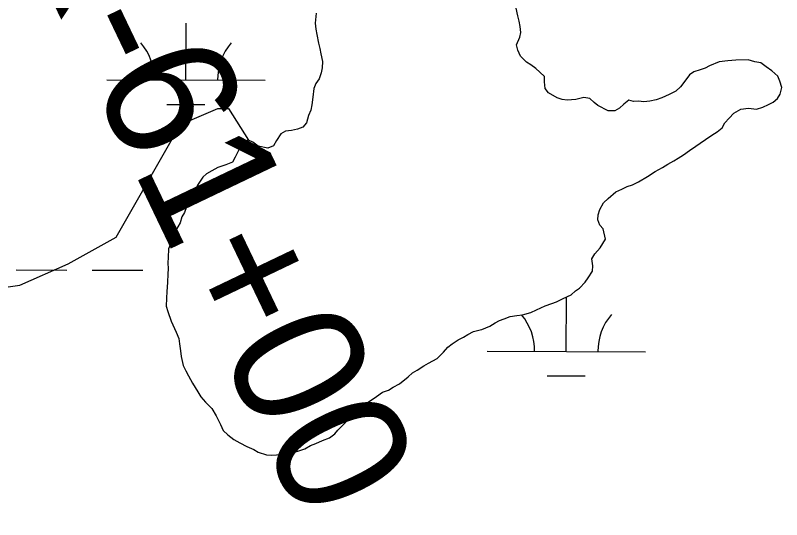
# Model space of a CAD drawing. Extents: x 3180038 to 3217926, y 922069 to 947485.
# Drawn here: x 3192531 to 3193014.8, y 935828.4 to 936146.8 of the extents above; entities that cross this region are included whole.
import ezdxf

# ---------------------------------------------------------------- set-up
doc = ezdxf.new("R2010")
doc.units = 0
for name, color, linetype in [('V-RIVR-RANG-IDEN', 7, 'Continuous'), ('V-SITE-VEGE', 7, 'Continuous'), ('V-TOPO-SHOR', 7, 'Continuous'), ('V-WETL-SWMP', 7, 'Continuous')]:
    doc.layers.add(name, color=color, linetype=linetype)

msp = doc.modelspace()

# ---------------------------------------------------------------- linework, layer by layer
at = {"layer": 'V-SITE-VEGE'}
for points in [[(3192997.86, 936117.39), (3192993.74, 936118.7), (3192985.89, 936118.6), (3192980.77, 936118.2), (3192975.32, 936117.45), (3192969.2, 936114.98), (3192966.48, 936113.58), (3192963.42, 936112.52), (3192959.34, 936111.11), (3192956.63, 936109.36), (3192952.93, 936104.53), (3192950.92, 936101.78), (3192947.88, 936099.01), (3192943.81, 936096.91), (3192939.05, 936094.8), (3192935.65, 936093.39), (3192931.56, 936092.66), (3192927.81, 936092.27), (3192924.39, 936092.57), (3192921.32, 936092.53), (3192918.24, 936093.18), (3192915.19, 936090.75), (3192912.49, 936088.32), (3192909.44, 936086.58), (3192905.34, 936086.53), (3192898.81, 936089.86), (3192896.4, 936091.88), (3192893.64, 936094.24), (3192889.87, 936094.87), (3192884.76, 936093.79), (3192879.3, 936093.38), (3192876.22, 936093.68), (3192873.14, 936094.67), (3192867.63, 936098.01), (3192865.55, 936100.72), (3192865.16, 936104.82), (3192865.12, 936108.23), (3192862.01, 936110.92), (3192859.59, 936113.28), (3192856.49, 936115.64), (3192853.73, 936117.31), (3192849.93, 936121.02), (3192848.18, 936124.75), (3192847.45, 936128.16), (3192849.44, 936132.97), (3192850.09, 936136.05), (3192849.7, 936139.8), (3192848.97, 936143.21), (3192848.25, 936146.61), (3192847.16, 936151.38)], [(3192720.84, 936148.11), (3192720.23, 936141.95), (3192720.62, 936138.2), (3192721.34, 936134.8), (3192722.43, 936129.34), (3192723.16, 936125.94), (3192723.89, 936122.53), (3192724.97, 936117.76), (3192724.68, 936113.66), (3192724.04, 936110.58), (3192722.72, 936106.81), (3192720.71, 936103.71), (3192719.38, 936100.62), (3192718.76, 936095.14), (3192718.14, 936090.36), (3192717.5, 936086.93), (3192716.17, 936083.5), (3192714.86, 936079.05), (3192712.51, 936076.28), (3192709.11, 936074.88), (3192705.36, 936074.15), (3192701.61, 936073.76), (3192698.56, 936072.01), (3192695.88, 936067.88), (3192693.87, 936064.44), (3192690.47, 936063.04), (3192684.31, 936064.32), (3192680.86, 936066.67), (3192678.11, 936068), (3192675.05, 936067.28), (3192673.38, 936064.53), (3192671.71, 936061.09), (3192669.71, 936057.31), (3192668.04, 936054.22), (3192663.96, 936052.46), (3192658.86, 936050.69), (3192655.13, 936048.59), (3192651.74, 936046.84), (3192649.37, 936044.76), (3192646.02, 936039.6), (3192644.36, 936036.16), (3192641, 936031.34), (3192639.02, 936025.85), (3192637.7, 936022.42), (3192636.02, 936019.67), (3192635.05, 936015.9), (3192632.03, 936010.74), (3192630.71, 936007.65), (3192629.72, 936004.56), (3192627.74, 935999.42), (3192627.46, 935993.95), (3192627.16, 935990.53), (3192627.55, 935986.78), (3192627.25, 935983.7), (3192626.97, 935978.23), (3192626.7, 935972.42), (3192626.41, 935968.32), (3192626.14, 935963.2), (3192627.2, 935959.79), (3192629.33, 935953.67), (3192632.49, 935946.88), (3192634.24, 935942.8), (3192634.63, 935939.39), (3192635.36, 935934.96), (3192635.75, 935931.55), (3192636.85, 935925.76), (3192638.59, 935922.37), (3192640.34, 935919.31), (3192642.79, 935914.56), (3192646.27, 935909.14), (3192648.02, 935906.09), (3192651.13, 935902.71), (3192654.94, 935898.66), (3192657.73, 935893.91), (3192660.53, 935888.48), (3192662.28, 935884.75), (3192665.05, 935882.05), (3192668.85, 935879.02), (3192672.63, 935877.02), (3192677.09, 935874.69), (3192681.56, 935872.69), (3192684.31, 935871.02), (3192689.45, 935869.38), (3192692.87, 935869.08), (3192695.94, 935869.46), (3192699.01, 935869.83), (3192702.76, 935870.22), (3192705.83, 935870.94), (3192709.24, 935871.67), (3192713.66, 935873.09), (3192717.39, 935875.19)], [(3192717.39, 935875.19), (3192720.79, 935876.59), (3192724.86, 935878.35), (3192729.28, 935880.11), (3192732.67, 935882.55), (3192734.68, 935884.96), (3192737.72, 935888.07), (3192741.77, 935892.22), (3192744.47, 935894.99), (3192747.51, 935897.76), (3192749.87, 935899.84), (3192752.58, 935901.92), (3192756.3, 935904.36), (3192759.01, 935906.1), (3192762.74, 935908.88), (3192766.48, 935910.29), (3192769.53, 935912.03), (3192773.6, 935914.13), (3192779.01, 935918.64), (3192781.71, 935921.06), (3192784.76, 935922.81), (3192788.83, 935925.59), (3192791.88, 935927.34), (3192797.31, 935930.14), (3192801.36, 935934.28), (3192804.05, 935937.39), (3192806.76, 935939.47), (3192810.48, 935941.91), (3192813.87, 935943.66), (3192816.59, 935945.4), (3192820.32, 935947.16), (3192824.41, 935948.23), (3192825.43, 935948.59), (3192830.52, 935950.7), (3192833.91, 935952.79), (3192836.63, 935954.19), (3192839.69, 935955.25), (3192843.43, 935956.66), (3192847.52, 935957.4), (3192851.27, 935957.79), (3192856.37, 935959.21), (3192860.11, 935960.97), (3192865.54, 935963.43), (3192869.63, 935964.84), (3192872.68, 935965.91), (3192876.75, 935968), (3192881.85, 935970.46), (3192884.55, 935972.88), (3192887.26, 935974.62), (3192890.63, 935978.42), (3192892.64, 935981.18), (3192895.33, 935985.31), (3192895.62, 935988.73), (3192894.89, 935993.16), (3192896.9, 935996.26), (3192900.27, 936000.06), (3192903.61, 936005.57), (3192902.17, 936012.03), (3192900.09, 936014.4), (3192898.68, 936017.8), (3192898.99, 936020.88), (3192899.97, 936024.3), (3192902.31, 936028.43), (3192905.35, 936031.2), (3192910.08, 936035.36), (3192913.81, 936037.11), (3192917.2, 936038.86), (3192920.61, 936039.93), (3192924.34, 936041.68), (3192930.11, 936045.17), (3192934.85, 936048.3), (3192939.6, 936050.75), (3192942.99, 936052.84), (3192946.72, 936054.94), (3192949.43, 936056.68), (3192952.82, 936058.77), (3192956.54, 936061.55), (3192960.6, 936064.33), (3192963.32, 936066.07), (3192966.7, 936068.5), (3192970.76, 936071.29), (3192974.15, 936073.38), (3192977.2, 936075.81), (3192978.87, 936078.9), (3192981.56, 936082.01), (3192984.6, 936085.12), (3192989.01, 936087.57), (3192993.78, 936088.31), (3192998.91, 936087.69), (3193002.99, 936088.76), (3193006.38, 936090.51), (3193009.44, 936091.92), (3193012.14, 936094.34), (3193013.82, 936097.09), (3193014.79, 936101.2), (3193013.72, 936105.29), (3193012.31, 936108.35), (3193008.51, 936111.71), (3193005.07, 936114.4), (3193001.62, 936116.75), (3192997.86, 936117.39)]]:
    msp.add_lwpolyline(points, dxfattribs=at)
at = {"layer": 'V-TOPO-SHOR'}
for points in [[(3192997.86, 936117.39), (3192993.74, 936118.7), (3192985.89, 936118.6), (3192980.77, 936118.2), (3192975.32, 936117.45), (3192969.2, 936114.98), (3192966.48, 936113.58), (3192963.42, 936112.52), (3192959.34, 936111.1), (3192956.63, 936109.36), (3192952.93, 936104.53), (3192950.92, 936101.78), (3192947.88, 936099.01), (3192943.81, 936096.91), (3192939.05, 936094.8), (3192935.65, 936093.39), (3192931.56, 936092.66), (3192927.81, 936092.27), (3192924.39, 936092.57), (3192921.32, 936092.53), (3192918.24, 936093.18), (3192915.2, 936090.75), (3192912.49, 936088.32), (3192909.44, 936086.58), (3192905.34, 936086.53), (3192898.81, 936089.86), (3192896.4, 936091.88), (3192893.64, 936094.24), (3192889.87, 936094.87), (3192884.76, 936093.79), (3192879.3, 936093.38), (3192876.22, 936093.68), (3192873.14, 936094.67), (3192867.63, 936098.01), (3192865.55, 936100.72), (3192865.16, 936104.82), (3192865.12, 936108.23), (3192862.01, 936110.92), (3192859.59, 936113.28), (3192856.49, 936115.64), (3192853.73, 936117.31), (3192849.93, 936121.02), (3192848.18, 936124.75), (3192847.45, 936128.16), (3192849.44, 936132.97), (3192850.09, 936136.05), (3192849.7, 936139.8), (3192848.97, 936143.21), (3192848.25, 936146.61), (3192847.16, 936151.38)], [(3192720.84, 936148.11), (3192720.23, 936141.95), (3192720.62, 936138.2), (3192721.34, 936134.8), (3192722.44, 936129.34), (3192723.16, 936125.94), (3192723.89, 936122.53), (3192724.97, 936117.76), (3192724.68, 936113.66), (3192724.04, 936110.58), (3192722.72, 936106.81), (3192720.7, 936103.71), (3192719.38, 936100.62), (3192718.76, 936095.14), (3192718.14, 936090.36), (3192717.5, 936086.93), (3192716.17, 936083.5), (3192714.86, 936079.05), (3192712.51, 936076.28), (3192709.11, 936074.88), (3192705.36, 936074.15), (3192701.61, 936073.76), (3192698.56, 936072.01), (3192695.88, 936067.88), (3192693.87, 936064.44), (3192690.47, 936063.03), (3192684.31, 936064.32), (3192680.86, 936066.67), (3192678.11, 936068), (3192675.05, 936067.28), (3192673.38, 936064.53), (3192671.71, 936061.09), (3192669.71, 936057.31), (3192668.04, 936054.22), (3192663.96, 936052.46), (3192658.86, 936050.69), (3192655.13, 936048.59), (3192651.74, 936046.84), (3192649.37, 936044.76), (3192646.02, 936039.6), (3192644.36, 936036.16), (3192641, 936031.34), (3192639.02, 936025.85), (3192637.7, 936022.42), (3192636.02, 936019.67), (3192635.05, 936015.9), (3192632.03, 936010.74), (3192630.71, 936007.65), (3192629.72, 936004.56), (3192627.74, 935999.42), (3192627.46, 935993.95), (3192627.16, 935990.53), (3192627.55, 935986.78), (3192627.25, 935983.7), (3192626.97, 935978.23), (3192626.7, 935972.42), (3192626.41, 935968.32), (3192626.14, 935963.19), (3192627.2, 935959.79), (3192629.33, 935953.67), (3192632.49, 935946.88), (3192634.24, 935942.8), (3192634.63, 935939.39), (3192635.36, 935934.96), (3192635.75, 935931.55), (3192636.85, 935925.76), (3192638.59, 935922.37), (3192640.34, 935919.31), (3192642.79, 935914.56), (3192646.27, 935909.14), (3192648.02, 935906.09), (3192651.13, 935902.71), (3192654.94, 935898.66), (3192657.73, 935893.91), (3192660.53, 935888.48), (3192662.28, 935884.75), (3192665.05, 935882.05), (3192668.85, 935879.02), (3192672.63, 935877.02), (3192677.09, 935874.69), (3192681.56, 935872.69), (3192684.31, 935871.02), (3192689.45, 935869.38), (3192692.87, 935869.08), (3192695.94, 935869.46), (3192699.01, 935869.83), (3192702.76, 935870.22), (3192705.83, 935870.94), (3192709.24, 935871.67), (3192713.66, 935873.09), (3192717.39, 935875.19)], [(3192717.39, 935875.19), (3192720.79, 935876.59), (3192724.86, 935878.35), (3192729.28, 935880.11), (3192732.67, 935882.55), (3192734.68, 935884.96), (3192737.72, 935888.07), (3192741.77, 935892.22), (3192744.47, 935894.99), (3192747.51, 935897.76), (3192749.87, 935899.84), (3192752.58, 935901.92), (3192756.3, 935904.36), (3192759.01, 935906.1), (3192762.74, 935908.88), (3192766.48, 935910.29), (3192769.53, 935912.03), (3192773.6, 935914.13), (3192779.01, 935918.64), (3192781.71, 935921.06), (3192784.76, 935922.81), (3192788.83, 935925.59), (3192791.88, 935927.34), (3192797.31, 935930.14), (3192801.36, 935934.28), (3192804.05, 935937.39), (3192806.76, 935939.47), (3192810.48, 935941.91), (3192813.87, 935943.66), (3192816.59, 935945.4), (3192820.32, 935947.16), (3192824.41, 935948.23), (3192825.43, 935948.59), (3192830.52, 935950.7), (3192833.91, 935952.79), (3192836.63, 935954.19), (3192839.69, 935955.25), (3192843.43, 935956.66), (3192847.52, 935957.4), (3192851.27, 935957.79), (3192856.37, 935959.21), (3192860.11, 935960.97), (3192865.54, 935963.43), (3192869.63, 935964.84), (3192872.68, 935965.91), (3192876.76, 935968), (3192881.85, 935970.46), (3192884.55, 935972.88), (3192887.26, 935974.62), (3192890.63, 935978.42), (3192892.64, 935981.18), (3192895.33, 935985.31), (3192895.62, 935988.73), (3192894.89, 935993.16), (3192896.9, 935996.26), (3192900.27, 936000.06), (3192903.61, 936005.57), (3192902.17, 936012.03), (3192900.09, 936014.4), (3192898.68, 936017.8), (3192898.99, 936020.88), (3192899.97, 936024.3), (3192902.31, 936028.43), (3192905.35, 936031.2), (3192910.08, 936035.36), (3192913.81, 936037.11), (3192917.2, 936038.86), (3192920.61, 936039.93), (3192924.34, 936041.68), (3192930.1, 936045.17), (3192934.85, 936048.3), (3192939.6, 936050.75), (3192942.99, 936052.84), (3192946.72, 936054.94), (3192949.43, 936056.68), (3192952.82, 936058.77), (3192956.54, 936061.55), (3192960.6, 936064.33), (3192963.32, 936066.07), (3192966.7, 936068.5), (3192970.76, 936071.29), (3192974.15, 936073.38), (3192977.2, 936075.81), (3192978.87, 936078.9), (3192981.56, 936082.01), (3192984.6, 936085.12), (3192989.01, 936087.57), (3192993.78, 936088.31), (3192998.91, 936087.69), (3193002.99, 936088.76), (3193006.39, 936090.51), (3193009.44, 936091.92), (3193012.14, 936094.34), (3193013.82, 936097.09), (3193014.79, 936101.2), (3193013.72, 936105.29), (3193012.31, 936108.35), (3193008.51, 936111.71), (3193005.07, 936114.4), (3193001.62, 936116.75), (3192997.86, 936117.39)], [(3191804.23, 935067.83), (3191831.25, 935165.79), (3191858.28, 935253.61), (3191868.41, 935348.19), (3191868.41, 935439.4), (3191895.43, 935527.23), (3191939.35, 935615.05), (3191993.39, 935699.5), (3192067.71, 935790.71), (3192135.27, 935854.89), (3192212.96, 935905.56), (3192273.76, 935935.96), (3192358.21, 935973.12), (3192419.02, 935976.49), (3192486.58, 935969.74), (3192533.87, 935976.49), (3192564.27, 935990.01), (3192594.67, 936006.89), (3192635.21, 936077.83), (3192658.85, 936087.97), (3192665.61, 936087.97), (3192678.11, 936068)]]:
    msp.add_lwpolyline(points, dxfattribs=at)
at = {"layer": 'V-WETL-SWMP'}
for p, q in [((3192638.68, 936105.96), (3192638.77, 936141.96)), ((3192588.68, 936106.08), (3192688.68, 936105.85)), ((3192626.65, 936090.56), (3192650.65, 936090.51)), ((3192531.57, 935986.14), (3192563.57, 935986.06)), ((3192579.57, 935986.03), (3192611.57, 935985.96)), ((3192878.77, 935934.61), (3192878.85, 935969.03)), ((3192828.77, 935934.73), (3192928.77, 935934.5)), ((3192866.73, 935919.21), (3192890.73, 935919.16))]:
    msp.add_line(p, q, dxfattribs=at)
for points in [[(3192997.86, 936117.39), (3192993.74, 936118.7), (3192985.89, 936118.61), (3192980.77, 936118.2), (3192975.32, 936117.45), (3192969.2, 936114.98), (3192966.48, 936113.58), (3192963.42, 936112.52), (3192959.34, 936111.1), (3192956.63, 936109.36), (3192952.93, 936104.54), (3192950.92, 936101.78), (3192947.88, 936099.01), (3192943.81, 936096.91), (3192939.05, 936094.8), (3192935.65, 936093.39), (3192931.56, 936092.66), (3192927.81, 936092.27), (3192924.39, 936092.57), (3192921.32, 936092.53), (3192918.24, 936093.18), (3192915.2, 936090.75), (3192912.49, 936088.32), (3192909.44, 936086.58), (3192905.34, 936086.53), (3192898.81, 936089.86), (3192896.4, 936091.88), (3192893.64, 936094.24), (3192889.87, 936094.87), (3192884.76, 936093.79), (3192879.3, 936093.38), (3192876.22, 936093.68), (3192873.14, 936094.67), (3192867.63, 936098.01), (3192865.55, 936100.72), (3192865.16, 936104.81), (3192865.12, 936108.23), (3192862.01, 936110.92), (3192859.59, 936113.28), (3192856.49, 936115.64), (3192853.73, 936117.31), (3192849.93, 936121.02), (3192848.18, 936124.75), (3192847.45, 936128.16), (3192849.44, 936132.97), (3192850.09, 936136.05), (3192849.7, 936139.8), (3192848.97, 936143.21), (3192848.25, 936146.61), (3192847.16, 936151.38)], [(3192720.84, 936148.11), (3192720.23, 936141.95), (3192720.62, 936138.2), (3192721.34, 936134.8), (3192722.44, 936129.34), (3192723.16, 936125.94), (3192723.89, 936122.53), (3192724.97, 936117.76), (3192724.68, 936113.66), (3192724.04, 936110.58), (3192722.72, 936106.81), (3192720.71, 936103.71), (3192719.38, 936100.62), (3192718.76, 936095.15), (3192718.14, 936090.36), (3192717.5, 936086.93), (3192716.17, 936083.5), (3192714.86, 936079.05), (3192712.51, 936076.28), (3192709.11, 936074.88), (3192705.36, 936074.15), (3192701.61, 936073.76), (3192698.56, 936072.01), (3192695.88, 936067.88), (3192693.87, 936064.44), (3192690.47, 936063.03), (3192684.31, 936064.32), (3192680.86, 936066.67), (3192678.12, 936068), (3192675.05, 936067.28), (3192673.38, 936064.53), (3192671.71, 936061.09), (3192669.71, 936057.31), (3192668.04, 936054.22), (3192663.96, 936052.46), (3192658.86, 936050.69), (3192655.13, 936048.59), (3192651.74, 936046.84), (3192649.37, 936044.76), (3192646.02, 936039.6), (3192644.36, 936036.16), (3192641, 936031.34), (3192639.02, 936025.85), (3192637.7, 936022.42), (3192636.02, 936019.67), (3192635.04, 936015.9), (3192632.04, 936010.74), (3192630.71, 936007.65), (3192629.72, 936004.56), (3192627.74, 935999.42), (3192627.46, 935993.95), (3192627.16, 935990.53), (3192627.55, 935986.78), (3192627.25, 935983.7), (3192626.97, 935978.23), (3192626.7, 935972.42), (3192626.41, 935968.32), (3192626.14, 935963.19), (3192627.2, 935959.79), (3192629.33, 935953.67), (3192632.48, 935946.88), (3192634.24, 935942.8), (3192634.63, 935939.39), (3192635.36, 935934.96), (3192635.75, 935931.55), (3192636.84, 935925.76), (3192638.59, 935922.36), (3192640.34, 935919.31), (3192642.79, 935914.56), (3192646.27, 935909.14), (3192648.02, 935906.09), (3192651.13, 935902.71), (3192654.94, 935898.66), (3192657.73, 935893.91), (3192660.53, 935888.48), (3192662.28, 935884.75), (3192665.05, 935882.05), (3192668.84, 935879.02), (3192672.63, 935877.02), (3192677.09, 935874.69), (3192681.56, 935872.69), (3192684.31, 935871.02), (3192689.46, 935869.37), (3192692.87, 935869.08), (3192695.94, 935869.45), (3192699.01, 935869.83), (3192702.76, 935870.22), (3192705.83, 935870.94), (3192709.24, 935871.67), (3192713.66, 935873.09), (3192717.39, 935875.18)], [(3192717.39, 935875.18), (3192720.79, 935876.59), (3192724.86, 935878.35), (3192729.28, 935880.11), (3192732.67, 935882.55), (3192734.69, 935884.96), (3192737.72, 935888.07), (3192741.77, 935892.22), (3192744.47, 935894.99), (3192747.51, 935897.76), (3192749.87, 935899.84), (3192752.58, 935901.92), (3192756.3, 935904.36), (3192759.01, 935906.1), (3192762.74, 935908.87), (3192766.48, 935910.29), (3192769.53, 935912.03), (3192773.6, 935914.13), (3192779.01, 935918.64), (3192781.71, 935921.06), (3192784.76, 935922.81), (3192788.83, 935925.59), (3192791.88, 935927.34), (3192797.31, 935930.14), (3192801.36, 935934.28), (3192804.05, 935937.39), (3192806.76, 935939.47), (3192810.48, 935941.91), (3192813.88, 935943.66), (3192816.59, 935945.4), (3192820.32, 935947.16), (3192824.41, 935948.23), (3192825.43, 935948.59), (3192830.52, 935950.7), (3192833.91, 935952.79), (3192836.63, 935954.19), (3192839.69, 935955.25), (3192843.43, 935956.66), (3192847.52, 935957.4), (3192851.27, 935957.79), (3192856.37, 935959.21), (3192860.11, 935960.97), (3192865.54, 935963.43), (3192869.62, 935964.84), (3192872.68, 935965.91), (3192876.76, 935968.01), (3192881.85, 935970.46), (3192884.55, 935972.88), (3192887.26, 935974.62), (3192890.63, 935978.42), (3192892.65, 935981.18), (3192895.33, 935985.31), (3192895.63, 935988.73), (3192894.89, 935993.16), (3192896.9, 935996.26), (3192900.27, 936000.06), (3192903.61, 936005.56), (3192902.17, 936012.04), (3192900.09, 936014.4), (3192898.68, 936017.8), (3192898.98, 936020.88), (3192899.97, 936024.3), (3192902.31, 936028.43), (3192905.35, 936031.2), (3192910.08, 936035.36), (3192913.81, 936037.11), (3192917.2, 936038.86), (3192920.61, 936039.93), (3192924.34, 936041.68), (3192930.1, 936045.17), (3192934.85, 936048.3), (3192939.6, 936050.75), (3192942.99, 936052.84), (3192946.72, 936054.94), (3192949.43, 936056.68), (3192952.82, 936058.77), (3192956.54, 936061.55), (3192960.6, 936064.33), (3192963.31, 936066.07), (3192966.7, 936068.5), (3192970.76, 936071.29), (3192974.15, 936073.38), (3192977.2, 936075.81), (3192978.87, 936078.9), (3192981.56, 936082.01), (3192984.6, 936085.12), (3192989, 936087.56), (3192993.78, 936088.31), (3192998.91, 936087.69), (3193002.99, 936088.76), (3193006.39, 936090.51), (3193009.44, 936091.92), (3193012.14, 936094.34), (3193013.82, 936097.09), (3193014.79, 936101.2), (3193013.72, 936105.29), (3193012.31, 936108.35), (3193008.51, 936111.71), (3193005.07, 936114.4), (3193001.62, 936116.75), (3192997.86, 936117.39)]]:
    msp.add_lwpolyline(points, dxfattribs=at)
for centre, start, end in [((3192583.44, 936106.56), 359.099, 40.6427), ((3192693.93, 936106.31), 139.099, 180.6426), ((3192823.53, 935935.21), 359.099, 39.7234), ((3192934.01, 935934.96), 139.099, 180.6426)]:
    msp.add_arc(centre, 35.25, start, end, dxfattribs=at)

# ---------------------------------------------------------------- texts
at = {"layer": 'V-RIVR-RANG-IDEN'}
msp.add_text('R-61+00', height=83, rotation=295.5638, dxfattribs=at).set_placement((3192527.65, 936211.69))

doc.saveas('drawing.dxf')
